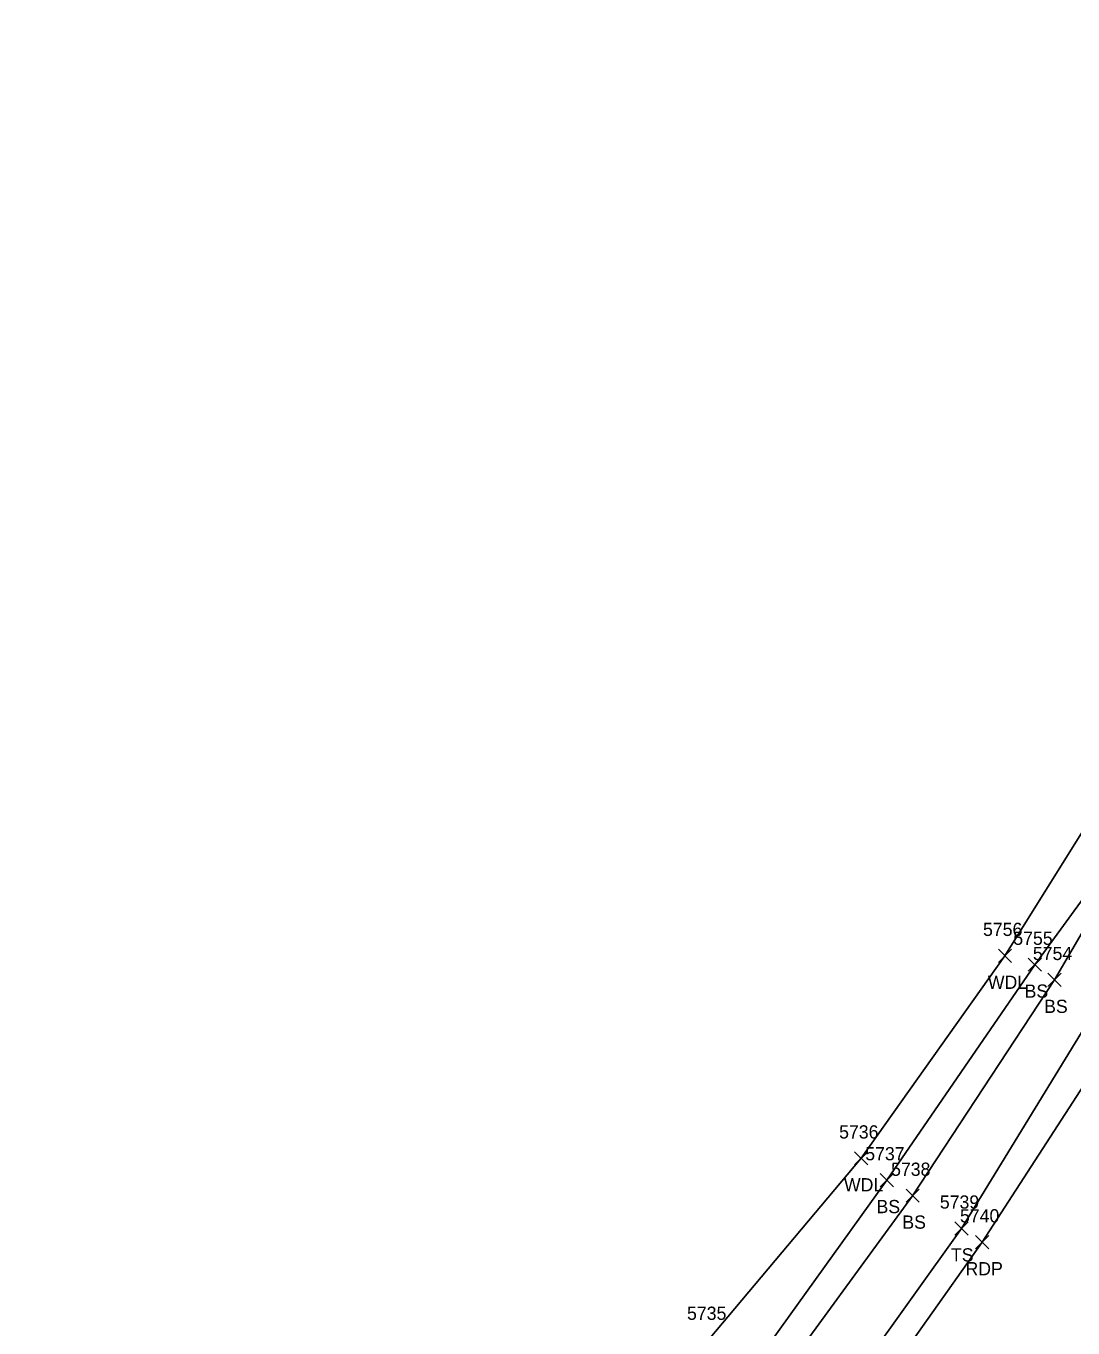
# Model space of a CAD drawing. Extents: x 1611797 to 1633212, y 298978 to 305475.
# Drawn here: x 1622412.2 to 1622570.5, y 301333.3 to 301530.3 of the extents above; entities that cross this region are included whole.
import ezdxf

# ---------------------------------------------------------------- set-up
doc = ezdxf.new("R2010")
doc.units = 0
for name, color, linetype in [('L_A', 7, 'Continuous'), ('L_I', 7, 'Continuous'), ('L_TIC', 7, 'Continuous'), ('LAWA', 7, 'Continuous'), ('LELB', 7, 'Continuous'), ('P_A', 7, 'Continuous'), ('P_I', 7, 'Continuous'), ('P_TIC', 7, 'Continuous'), ('PET', 7, 'Continuous')]:
    doc.layers.add(name, color=color, linetype=linetype)

msp = doc.modelspace()

# ---------------------------------------------------------------- linework, layer by layer
at = {"layer": 'L_TIC'}
for points in [[(1622559.23, 301388.57), (1622561.23, 301390.57)], [(1622561.23, 301388.57), (1622559.23, 301390.57)], [(1622563.75, 301387.23), (1622565.75, 301389.23)], [(1622565.75, 301387.23), (1622563.75, 301389.23)], [(1622566.71, 301384.93), (1622568.71, 301386.93)], [(1622568.71, 301384.93), (1622566.71, 301386.93)], [(1622537.47, 301357.93), (1622539.47, 301359.93)], [(1622539.47, 301357.93), (1622537.47, 301359.93)], [(1622541.36, 301354.63), (1622543.36, 301356.63)], [(1622543.36, 301354.63), (1622541.36, 301356.63)], [(1622545.27, 301352.28), (1622547.27, 301354.28)], [(1622547.27, 301352.28), (1622545.27, 301354.28)], [(1622552.65, 301347.32), (1622554.65, 301349.32)], [(1622554.65, 301347.32), (1622552.65, 301349.32)]]:
    msp.add_lwpolyline(points, dxfattribs=at)
at = {"layer": 'LAWA'}
msp.add_lwpolyline([(1622387.76, 301179.05), (1622397.07, 301179.12), (1622427.65, 301209.9), (1622449.62, 301231.58), (1622470.34, 301267.63), (1622492.33, 301297.51), (1622515.41, 301331.49), (1622538.47, 301358.93), (1622560.23, 301389.57), (1622576.72, 301416.07), (1622576.44, 301420.03), (1622578.56, 301426.68), (1622588.66, 301437.97), (1622599.63, 301454.27), (1622615.5, 301489.08), (1622629.31, 301519.57), (1622648.55, 301554.37)], dxfattribs=at)
at = {"layer": 'LELB'}
for points in [[(1622303.98, 301104.59), (1622310.78, 301099.33), (1622319.48, 301096.25), (1622326.26, 301097.34), (1622347.55, 301114.38), (1622375.51, 301140.08), (1622405.76, 301169.1), (1622437.3, 301200.54), (1622458.43, 301224.95), (1622484.45, 301256.27), (1622508.57, 301286.02), (1622531.26, 301316.99), (1622553.65, 301348.32), (1622573.86, 301381.36), (1622587.24, 301406.84), (1622584.4, 301410.71), (1622576.72, 301416.07)], [(1622449.62, 301231.58), (1622466.76, 301250.92), (1622475.9, 301263.33), (1622499.11, 301292.58), (1622520.81, 301325.55), (1622542.36, 301355.63), (1622564.75, 301388.23), (1622579.34, 301408.29), (1622580.45, 301407.78)], [(1622305.52, 301107.15), (1622315.07, 301105.99), (1622317.12, 301104.2), (1622343.27, 301121.96), (1622371.22, 301146.89), (1622399.94, 301174.87), (1622430.59, 301207.07), (1622451.89, 301229.58), (1622468.36, 301249.15), (1622478.54, 301261.07), (1622501.72, 301291.08), (1622524.3, 301323.22), (1622546.27, 301353.28), (1622567.71, 301385.93), (1622580.45, 301407.78)]]:
    msp.add_lwpolyline(points, dxfattribs=at)
at = {"layer": 'P_TIC'}
for points in [[(1622555.78, 301345.23), (1622557.78, 301347.23)], [(1622557.78, 301345.23), (1622555.78, 301347.23)]]:
    msp.add_lwpolyline(points, dxfattribs=at)
at = {"layer": 'PET'}
msp.add_lwpolyline([(1622408.25, 301165.87), (1622439.39, 301198.04), (1622461.95, 301222.58), (1622487.93, 301253.76), (1622511.51, 301284.23), (1622534.35, 301314.53), (1622556.78, 301346.23), (1622577.91, 301378.88), (1622595.01, 301407.43), (1622603.73, 301423.2), (1622617.19, 301446.82), (1622634.21, 301479.77), (1622648.26, 301509.67), (1622665.21, 301547.65)], dxfattribs=at)

# ---------------------------------------------------------------- texts
at = {"layer": 'L_A'}
for s, p in [('WDL', (1622557.64, 301384.57)), ('BS', (1622563.2, 301383.23)), ('BS', (1622566.15, 301380.93)), ('WDL', (1622535.88, 301353.93)), ('BS', (1622540.8, 301350.63)), ('BS', (1622544.71, 301348.28)), ('TS', (1622552.06, 301343.32))]:
    msp.add_text(s, height=2, dxfattribs=at).set_placement(p)
at = {"layer": 'L_I'}
for s, p in [('5756', (1622556.91, 301392.57)), ('5755', (1622561.49, 301391.23)), ('5754', (1622564.45, 301388.93)), ('5736', (1622535.15, 301361.93)), ('5737', (1622539.1, 301358.63)), ('5738', (1622543.01, 301356.28)), ('5739', (1622550.38, 301351.32)), ('5735', (1622512.15, 301334.49))]:
    msp.add_text(s, height=2, dxfattribs=at).set_placement(p)
at = {"layer": 'P_A'}
msp.add_text('RDP', height=2, dxfattribs=at).set_placement((1622554.26, 301341.23))
at = {"layer": 'P_I'}
msp.add_text('5740', height=2, dxfattribs=at).set_placement((1622553.43, 301349.23))

doc.saveas('drawing.dxf')
